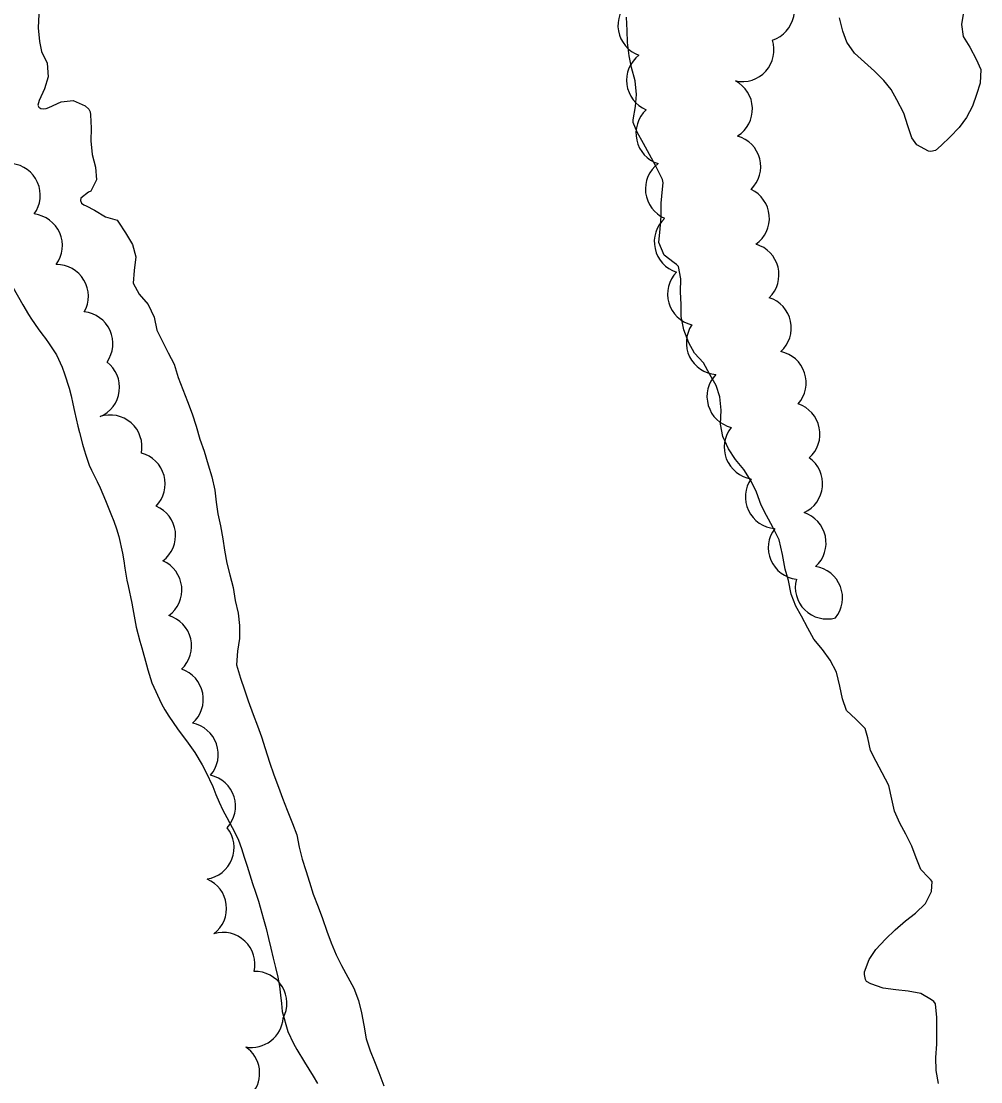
# Model space of a CAD drawing. Extents: x 219136 to 222520, y 5421589 to 5424530.
# Drawn here: x 220144.4 to 220248.9, y 5424013.5 to 5424129 of the extents above; entities that cross this region are included whole.
import ezdxf

# ---------------------------------------------------------------- set-up
doc = ezdxf.new("R2010")
doc.units = 0
for name, color, linetype in [('Level 2', 7, 'Continuous'), ('Level 4', 7, 'Continuous'), ('Level 44', 7, 'Continuous')]:
    doc.layers.add(name, color=color, linetype=linetype)

msp = doc.modelspace()

# ---------------------------------------------------------------- linework, layer by layer
at = {"layer": 'Level 2'}
for points in [[(220247.06, 5424130), (220246.84, 5424128.63), (220247.03, 5424127.35), (220247.74, 5424126.19), (220248.45, 5424124.87), (220248.94, 5424123.76), (220248.87, 5424122.27), (220248.49, 5424121.01), (220248.05, 5424119.74), (220247.4, 5424118.53), (220246.6, 5424117.44), (220245.61, 5424116.41), (220244.63, 5424115.45), (220244.02, 5424114.91), (220243.5, 5424114.8), (220243.24, 5424114.85), (220241.97, 5424115.53), (220241.44, 5424116.3), (220241, 5424117.61), (220240.57, 5424118.99), (220239.81, 5424120.44), (220239.18, 5424121.56), (220238.38, 5424122.56), (220237.38, 5424123.55), (220236.29, 5424124.53), (220235.18, 5424125.53), (220234.35, 5424126.71), (220233.93, 5424127.91), (220233.54, 5424129.36)], [(220143.51, 5424100.04), (220144.61, 5424098.12), (220145.21, 5424097.07), (220145.54, 5424096.55), (220146.27, 5424095.49), (220146.66, 5424094.97), (220147.06, 5424094.43), (220147.47, 5424093.86), (220148.26, 5424092.66), (220148.9, 5424091.32), (220149.16, 5424090.6), (220149.64, 5424089.04), (220149.87, 5424088.21), (220150.06, 5424087.34), (220150.23, 5424086.49), (220150.58, 5424084.91), (220150.76, 5424084.2), (220151.11, 5424082.92), (220151.28, 5424082.32), (220151.45, 5424081.74), (220151.83, 5424080.65), (220152.1, 5424080.1), (220152.71, 5424078.86), (220153.02, 5424078.19), (220153.61, 5424076.81), (220154.2, 5424075.34), (220154.52, 5424074.56), (220154.81, 5424073.72), (220155.07, 5424072.86), (220155.47, 5424071.05), (220155.62, 5424070.21), (220155.73, 5424069.44), (220155.93, 5424068.13), (220156.07, 5424067.52), (220156.48, 5424065.63), (220156.57, 5424065.01), (220156.95, 5424062.99), (220157.34, 5424061.48), (220157.56, 5424060.74), (220158.09, 5424058.89), (220158.22, 5424058.35), (220158.64, 5424056.95), (220159.7, 5424054.64), (220160.06, 5424053.98), (220160.49, 5424053.29), (220161.45, 5424051.91), (220161.94, 5424051.23), (220162.43, 5424050.61), (220163.35, 5424049.35), (220164.14, 5424047.99), (220164.54, 5424047.25), (220165.28, 5424045.64), (220165.61, 5424044.78), (220165.99, 5424043.92), (220166.38, 5424043.08), (220166.83, 5424042.28), (220167.71, 5424040.65), (220168.09, 5424039.81), (220168.43, 5424038.89), (220168.72, 5424037.94), (220169.02, 5424036.98), (220169.33, 5424036.01), (220169.62, 5424035.06), (220169.95, 5424034.13), (220170.26, 5424033.16), (220170.81, 5424031.21), (220171.1, 5424030.17), (220171.36, 5424029.08)], [(220171.36, 5424029.08), (220171.61, 5424028.02), (220171.87, 5424026.96), (220172.13, 5424025.91), (220172.36, 5424024.89), (220172.56, 5424023.88), (220172.66, 5424022.92), (220172.76, 5424022), (220172.86, 5424021.14), (220173.45, 5424018.96), (220174.08, 5424017.66), (220174.43, 5424016.99), (220175.27, 5424015.61), (220176.21, 5424014.09), (220176.71, 5424013.3)]]:
    msp.add_lwpolyline(points, dxfattribs=at)
at = {"layer": 'Level 4'}
for points in [[(220146.36, 5424129.76), (220146.27, 5424128.28), (220146.41, 5424126.79), (220146.65, 5424125.7), (220147.24, 5424124.43), (220147.35, 5424122.95), (220146.95, 5424121.63), (220146.39, 5424120.38), (220146.22, 5424119.87)], [(220236.34, 5424051.96), (220235.33, 5424052.98), (220234.33, 5424053.93), (220233.88, 5424055.19), (220233.6, 5424056.58), (220233.23, 5424058.11), (220232.55, 5424059.41), (220231.71, 5424060.56), (220230.77, 5424061.71), (220230.09, 5424062.88), (220229.4, 5424064.18), (220228.79, 5424065.3), (220228.3, 5424066.6), (220228.01, 5424068.07), (220227.65, 5424069.33), (220227.36, 5424070.92), (220226.97, 5424072.52), (220226.29, 5424073.89), (220225.61, 5424075.16), (220225.02, 5424076.3), (220224.51, 5424077.7), (220223.92, 5424078.92), (220223.14, 5424080.18), (220222.23, 5424081.28), (220221.48, 5424082.42), (220220.84, 5424083.76), (220220.58, 5424085.13), (220220.67, 5424086.62), (220220.52, 5424088.1), (220220.11, 5424089.31), (220219.44, 5424090.51), (220218.73, 5424091.79), (220217.77, 5424092.86), (220217.14, 5424093.97), (220216.59, 5424095.39), (220216.31, 5424096.83), (220216.3, 5424098.14), (220216.24, 5424099.52), (220216.28, 5424100.95), (220216.01, 5424102.3), (220215.81, 5424102.51), (220215.54, 5424102.7), (220214.47, 5424103.51), (220213.89, 5424104.89), (220214.03, 5424106.39), (220214.12, 5424107.77), (220214.12, 5424109.2), (220214.29, 5424110.71), (220214.35, 5424111.41), (220214.26, 5424111.75), (220214.12, 5424112.04), (220213.53, 5424113.21), (220212.86, 5424114.47), (220212.19, 5424115.7), (220211.51, 5424116.92), (220211.08, 5424117.97), (220211.08, 5424118.25), (220211.34, 5424119.72), (220211.43, 5424121.04), (220211.29, 5424122.5), (220210.9, 5424123.95), (220210.63, 5424125.24), (220210.46, 5424126.7), (220210.43, 5424128.01), (220210.35, 5424129.45)], [(220146.22, 5424119.87), (220146.35, 5424119.65), (220146.55, 5424119.5), (220146.86, 5424119.45), (220147.14, 5424119.49), (220147.44, 5424119.61), (220148.77, 5424120.24), (220150.1, 5424120.36), (220151.41, 5424119.78), (220151.81, 5424119.41), (220151.95, 5424119.12), (220151.99, 5424118.82), (220152.05, 5424117.37), (220152.01, 5424115.99), (220152.17, 5424114.47), (220152.51, 5424113.1), (220152.64, 5424111.71), (220152.01, 5424110.49), (220151.76, 5424110.37), (220150.93, 5424109.73), (220150.9, 5424109.47), (220151.01, 5424109.17), (220151.25, 5424109), (220151.49, 5424108.89), (220152.42, 5424108.41), (220153.6, 5424107.71), (220154.88, 5424107.34), (220155.04, 5424107.1), (220155.8, 5424105.96), (220156.54, 5424104.68), (220156.91, 5424103.33), (220156.72, 5424101.84), (220156.62, 5424100.46), (220157.29, 5424099.29), (220158.26, 5424098.13), (220158.91, 5424096.76), (220159.19, 5424095.36), (220159.77, 5424094.18), (220160.45, 5424092.9), (220161.09, 5424091.66), (220161.52, 5424090.18), (220162.02, 5424088.88), (220162.53, 5424087.57), (220163.05, 5424086.22), (220163.48, 5424084.91), (220163.88, 5424083.46), (220164.34, 5424082.18), (220164.79, 5424080.69), (220165.2, 5424079.37), (220165.5, 5424077.94), (220165.65, 5424076.63), (220165.85, 5424075.36), (220166.12, 5424074.03), (220166.39, 5424072.63), (220166.58, 5424071.4), (220166.84, 5424069.96), (220167.15, 5424068.71), (220167.53, 5424067.33), (220167.74, 5424065.9), (220168.05, 5424064.52), (220168.2, 5424063.17), (220168.19, 5424061.76), (220167.98, 5424060.38), (220167.89, 5424058.9), (220168.32, 5424057.45)], [(220168.32, 5424057.45), (220168.73, 5424056.16), (220169.15, 5424054.96), (220169.7, 5424053.48), (220170.17, 5424052.24), (220170.59, 5424051.06), (220171.01, 5424049.78), (220171.48, 5424048.3), (220171.93, 5424046.93), (220172.44, 5424045.57), (220172.88, 5424044.38), (220173.39, 5424043.08), (220173.99, 5424041.62), (220174.43, 5424040.38), (220174.71, 5424039.05), (220175.04, 5424037.72), (220175.42, 5424036.49), (220175.82, 5424035.22), (220176.24, 5424033.9), (220176.76, 5424032.55), (220177.23, 5424031.28), (220177.7, 5424029.88), (220178.17, 5424028.6), (220178.73, 5424027.3), (220179.32, 5424026.15), (220180, 5424024.89), (220180.65, 5424023.66), (220181.16, 5424022.35), (220181.48, 5424020.98), (220181.73, 5424019.64), (220182.01, 5424018.14), (220182.43, 5424016.85), (220182.9, 5424015.68), (220183.37, 5424014.48), (220183.91, 5424013.05)], [(220244.33, 5424013.29), (220244.07, 5424014.72), (220244.04, 5424016.13), (220244.16, 5424017.59), (220244.15, 5424019.06), (220244.15, 5424020.49), (220243.99, 5424021.97), (220243.81, 5424022.21), (220243.58, 5424022.42), (220242.42, 5424023.08), (220241.04, 5424023.36), (220239.67, 5424023.5), (220238.3, 5424023.69), (220236.95, 5424024.15), (220236.51, 5424024.39), (220236.39, 5424024.62), (220236.26, 5424025.16), (220236.28, 5424025.44), (220236.77, 5424026.79), (220237.52, 5424027.89), (220238.56, 5424029), (220239.63, 5424030.02), (220240.73, 5424031.01), (220241.82, 5424031.83), (220242.91, 5424032.9), (220243.57, 5424034.21), (220243.64, 5424035.31), (220243.47, 5424035.53), (220243.24, 5424035.73), (220242.4, 5424036.62), (220241.92, 5424037.88), (220241.44, 5424039.15), (220240.78, 5424040.45), (220240.14, 5424041.65), (220239.54, 5424042.94), (220239.26, 5424044.26), (220238.91, 5424045.77), (220238.2, 5424047.13), (220237.53, 5424048.38), (220236.92, 5424049.57), (220236.64, 5424050.95), (220236.34, 5424051.96)]]:
    msp.add_lwpolyline(points, dxfattribs=at)
at = {"layer": 'Level 44'}
for centre, start, end in [((220225.19, 5424130.25), 287.9201, 47.9201), ((220212.88, 5424128.56), 130.2428, 250.2428), ((220222.96, 5424125.89), 257.9075, 17.9075), ((220213.82, 5424122.56), 127.4966, 247.4966), ((220220.61, 5424119.44), 302.1952, 62.1952), ((220214.84, 5424116.8), 132.5479, 252.5479), ((220221.51, 5424113.17), 314.1009, 74.1009), ((220143.05, 5424110.05), 323.8523, 83.8523), ((220215.87, 5424110.72), 126.7232, 246.7232), ((220222.46, 5424107.54), 305.1042, 65.1042), ((220145.45, 5424104.57), 323.4533, 83.4533), ((220216.84, 5424104.98), 132.4678, 252.4678), ((220223.5, 5424101.38), 313.9247, 73.9247), ((220148.28, 5424099.04), 330.6445, 90.6445), ((220218.29, 5424099.28), 136.02, 256.02), ((220224.84, 5424095.59), 312.2108, 72.2108), ((220150.96, 5424093.89), 324.5001, 84.5001), ((220220.33, 5424093.98), 145.9863, 265.9863), ((220226.46, 5424089.63), 318.2651, 78.2651), ((220151.68, 5424089.13), 292.6827, 52.6827), ((220222.58, 5424088.12), 136.0927, 256.0927), ((220227.96, 5424084.03), 311.6546, 71.6546), ((220154.12, 5424082.65), 348.5114, 108.5114), ((220224.45, 5424082.59), 141.2442, 261.2442), ((220156.65, 5424078.6), 315.5912, 75.5912), ((220228.25, 5424078.62), 294.6008, 54.6008), ((220226.77, 5424077.19), 145.3594, 265.3594), ((220157.78, 5424072.99), 307.0493, 67.0493), ((220228.63, 5424072.18), 312.0927, 72.0927), ((220229.26, 5424071.66), 143.1243, 263.1243), ((220158.47, 5424067.05), 306.2204, 66.2204), ((220230.42, 5424066.18), 321.154, 81.154), ((220232.2, 5424067.35), 165.3976, 285.3976), ((220159.52, 5424060.94), 313.414, 73.414), ((220160.8, 5424055.14), 311.3544, 71.3544), ((220162.43, 5424049.14), 319.1373, 79.1373), ((220164.31, 5424043.49), 317.5982, 77.5982), ((220164.16, 5424038.99), 278.6569, 38.6569), ((220163.33, 5424032.37), 307.061, 67.061), ((220166.42, 5424026.29), 346.7537, 106.7537), ((220169.9, 5424022.04), 331.8784, 91.8784), ((220169.51, 5424020.68), 260.0135, 355.3554), ((220166.94, 5424014.42), 320.0135, 55.3554)]:
    msp.add_arc(centre, 3.46, start, end, dxfattribs=at)

doc.saveas('drawing.dxf')
